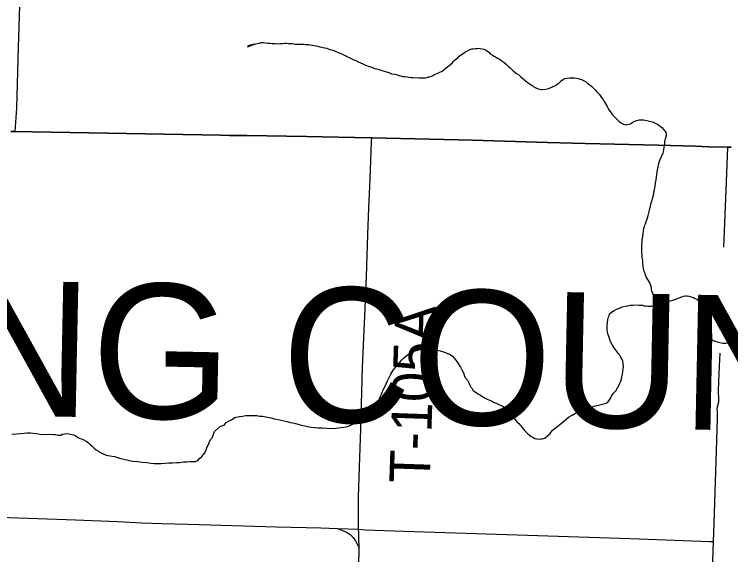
# Model space of a CAD drawing. Extents: x 0 to 64.8, y -5 to 22.
# Drawn here: x 3.754 to 4.761, y 19.293 to 20.052 of the extents above; entities that cross this region are included whole.
import ezdxf

# ---------------------------------------------------------------- set-up
doc = ezdxf.new("R2010")
doc.units = 0
for name, color, linetype in [('GM_X_Adjacent_County', 7, 'Continuous'), ('GM_X_Adjacent_County_Text', 7, 'Continuous'), ('GM_X_County', 7, 'Continuous'), ('GM_X_County_Road', 7, 'Continuous'), ('GM_X_Minor_River', 7, 'Continuous'), ('GM_X_Township', 7, 'Continuous'), ('GM_X_Township_Road', 7, 'Continuous'), ('GM_X_Township_Road_Text', 7, 'Continuous')]:
    doc.layers.add(name, color=color, linetype=linetype)

msp = doc.modelspace()

# ---------------------------------------------------------------- linework, layer by layer
at = {"layer": 'GM_X_Adjacent_County'}
for points in [[(3.749, 19.8876), (3.7551, 19.8875), (3.7796, 19.8871), (4.0439, 19.8824), (4.0563, 19.8822), (4.0811, 19.882), (4.165, 19.8807), (4.2552, 19.879), (4.2564, 19.879), (4.3981, 19.8753), (4.5038, 19.8722), (4.5566, 19.8706), (4.6591, 19.8683), (4.7119, 19.8669), (4.7305, 19.8663), (4.7572, 19.8656), (4.7618, 19.8655)], [(4.7618, 19.8655), (4.7572, 19.8656), (4.7305, 19.8663), (4.7119, 19.8669), (4.6591, 19.8683), (4.5566, 19.8706), (4.5038, 19.8722), (4.3981, 19.8753), (4.2564, 19.879), (4.2552, 19.879), (4.165, 19.8807), (4.0811, 19.882), (4.0563, 19.8822), (4.0439, 19.8824), (3.7796, 19.8871), (3.7551, 19.8875), (3.749, 19.8876)]]:
    msp.add_lwpolyline(points, dxfattribs=at)
at = {"layer": 'GM_X_County'}
for points in [[(4.7618, 19.8655), (4.7572, 19.8656), (4.7305, 19.8663), (4.7119, 19.8669), (4.6591, 19.8683), (4.5566, 19.8706), (4.5038, 19.8722), (4.3981, 19.8753), (4.2564, 19.879), (4.2552, 19.879), (4.165, 19.8807), (4.0811, 19.882), (4.0563, 19.8822), (4.0439, 19.8824), (3.7796, 19.8871), (3.7551, 19.8875), (3.749, 19.8876)], [(3.749, 19.8876), (3.7551, 19.8875), (3.7796, 19.8871), (4.0439, 19.8824), (4.0563, 19.8822), (4.0811, 19.882), (4.165, 19.8807), (4.2552, 19.879), (4.2564, 19.879), (4.3981, 19.8753), (4.5038, 19.8722), (4.5566, 19.8706), (4.6591, 19.8683), (4.7119, 19.8669), (4.7305, 19.8663), (4.7572, 19.8656), (4.7618, 19.8655)]]:
    msp.add_lwpolyline(points, dxfattribs=at)
at = {"layer": 'GM_X_County_Road'}
for points in [[(3.7292, 19.3458), (3.7467, 19.3453), (3.7871, 19.3441), (3.8399, 19.3421), (3.8989, 19.3396), (3.9331, 19.3381), (3.961, 19.3372), (3.9983, 19.336), (4.1226, 19.3323), (4.1848, 19.3308), (4.2083, 19.3299)], [(4.2083, 19.3299), (4.2378, 19.3289)], [(4.2083, 19.3299), (4.2156, 19.3271), (4.2212, 19.325), (4.2261, 19.3217), (4.2302, 19.3175), (4.2336, 19.3126), (4.2349, 19.3099), (4.2387, 19.3023)], [(4.2387, 19.3023), (4.2385, 19.318), (4.2382, 19.3235), (4.2378, 19.3289)], [(4.2272, 19.0056), (4.2273, 19.006), (4.2274, 19.0238), (4.2281, 19.0378), (4.2308, 19.0998), (4.2378, 19.2644), (4.2387, 19.2986), (4.2387, 19.3023)]]:
    msp.add_lwpolyline(points, dxfattribs=at)
at = {"layer": 'GM_X_Minor_River'}
for points in [[(4.0816, 20.0067), (4.0919, 20.0104), (4.0823, 20.0079), (4.0919, 20.0104), (4.0953, 20.0111), (4.0984, 20.0118), (4.1011, 20.0125), (4.1041, 20.0125), (4.1068, 20.0124), (4.1098, 20.012), (4.1128, 20.0119), (4.1163, 20.0115), (4.1208, 20.0111), (4.1246, 20.011), (4.128, 20.0113), (4.1311, 20.0113), (4.1341, 20.0116), (4.1368, 20.0116), (4.1395, 20.0115), (4.1425, 20.0115), (4.1452, 20.0114), (4.149, 20.0106), (4.1528, 20.0106), (4.1569, 20.0105), (4.1607, 20.0104), (4.1634, 20.01), (4.1657, 20.01), (4.168, 20.0099), (4.1755, 20.0083), (4.1782, 20.0079), (4.1805, 20.0075), (4.1835, 20.0066), (4.1862, 20.0062), (4.19, 20.0054), (4.1934, 20.0046), (4.1964, 20.0034), (4.1998, 20.0026), (4.2032, 20.0014), (4.2058, 20.0002), (4.2085, 19.999), (4.2108, 19.9982), (4.2127, 19.9974), (4.2145, 19.9967), (4.2176, 19.9951), (4.2198, 19.9943), (4.2217, 19.9931), (4.2236, 19.9923), (4.2259, 19.9912), (4.2285, 19.99), (4.2311, 19.9884), (4.2342, 19.9872), (4.2376, 19.9856), (4.2406, 19.9841), (4.244, 19.9829), (4.247, 19.9813), (4.2516, 19.9797), (4.2546, 19.9785), (4.2576, 19.9774), (4.2606, 19.9762), (4.2637, 19.9757), (4.2659, 19.9749), (4.2682, 19.9741), (4.2708, 19.9733), (4.2739, 19.9725), (4.2773, 19.9713), (4.2807, 19.9705), (4.2845, 19.9689), (4.289, 19.9681), (4.2921, 19.9673), (4.2951, 19.9665), (4.2974, 19.9657), (4.3004, 19.9649), (4.303, 19.9649), (4.3061, 19.9644), (4.3087, 19.964), (4.3118, 19.9636), (4.3148, 19.9635), (4.3228, 19.963), (4.3251, 19.963), (4.3277, 19.9629), (4.33, 19.9633), (4.3323, 19.9632), (4.3342, 19.9636), (4.3365, 19.9643), (4.3384, 19.9647), (4.3403, 19.9654), (4.3423, 19.9665), (4.3446, 19.9676), (4.3472, 19.9687), (4.3495, 19.9694), (4.3514, 19.9705), (4.3553, 19.9724), (4.3587, 19.9754), (4.3611, 19.9769), (4.363, 19.9787), (4.3653, 19.9802), (4.3695, 19.9839), (4.3711, 19.9858), (4.373, 19.9877), (4.3749, 19.9892), (4.3769, 19.9907)], [(4.3769, 19.9907), (4.3796, 19.9933), (4.3815, 19.9948), (4.385, 19.9974), (4.3869, 19.9985), (4.3888, 20), (4.3911, 20.0011), (4.3946, 20.0029), (4.3972, 20.0036), (4.3995, 20.004), (4.4022, 20.0043), (4.4045, 20.0043), (4.4068, 20.0046), (4.414, 20.0034), (4.4162, 20.0022), (4.4185, 20.001), (4.4207, 19.9995), (4.423, 19.9968), (4.4264, 19.9948), (4.4286, 19.9933), (4.4305, 19.9925), (4.4335, 19.9909), (4.4369, 19.9886), (4.4403, 19.9862), (4.4422, 19.9851), (4.4459, 19.9816), (4.4493, 19.9785), (4.4512, 19.9769), (4.4535, 19.975), (4.4553, 19.9731), (4.4576, 19.9711), (4.4602, 19.9692), (4.4632, 19.9673), (4.4662, 19.9645), (4.47, 19.9614), (4.4722, 19.9595), (4.4749, 19.9572), (4.4779, 19.9549), (4.4809, 19.9529), (4.4828, 19.9517), (4.4846, 19.9506), (4.488, 19.9486), (4.4911, 19.9474), (4.4941, 19.9466), (4.496, 19.9466), (4.5009, 19.9473), (4.5029, 19.9476), (4.5055, 19.9483), (4.5074, 19.9491), (4.5105, 19.9505), (4.5124, 19.9516), (4.5147, 19.9524), (4.5174, 19.9542), (4.5201, 19.9561), (4.5228, 19.9587), (4.5263, 19.9613), (4.5282, 19.962), (4.5309, 19.9628), (4.5347, 19.9631), (4.5366, 19.963), (4.5388, 19.963), (4.5411, 19.963), (4.5442, 19.9625), (4.5468, 19.9621), (4.5491, 19.9613), (4.5514, 19.9609), (4.5532, 19.9597), (4.5551, 19.959), (4.557, 19.9578), (4.5593, 19.9558), (4.5612, 19.9547), (4.5634, 19.9527), (4.5657, 19.9508), (4.5675, 19.9493), (4.5694, 19.9477), (4.5709, 19.9458), (4.5724, 19.9439), (4.5743, 19.9419), (4.5761, 19.94), (4.5776, 19.9381), (4.5791, 19.9358), (4.5817, 19.9327), (4.5832, 19.9296), (4.5873, 19.9227), (4.5884, 19.9208), (4.5895, 19.9189), (4.5917, 19.9158), (4.5929, 19.9139), (4.5943, 19.9116), (4.5962, 19.9097), (4.5985, 19.9073), (4.6011, 19.905), (4.6037, 19.9023), (4.6067, 19.9), (4.6086, 19.8988), (4.6105, 19.898), (4.6139, 19.8972), (4.6162, 19.8976), (4.6181, 19.8979), (4.6204, 19.8986), (4.6227, 19.9001)], [(4.6227, 19.9001), (4.6254, 19.9016), (4.6288, 19.9031), (4.6307, 19.9038), (4.6326, 19.9041), (4.6345, 19.9041), (4.6368, 19.9041), (4.6387, 19.904), (4.6433, 19.9032), (4.6452, 19.9028), (4.6471, 19.902), (4.649, 19.9016), (4.652, 19.9008), (4.655, 19.8996), (4.6584, 19.898), (4.6644, 19.8934), (4.6667, 19.8907), (4.6685, 19.8884), (4.67, 19.8861), (4.6704, 19.8838), (4.6699, 19.8796), (4.6691, 19.8773), (4.6687, 19.8755), (4.6679, 19.8732), (4.6683, 19.8709), (4.6656, 19.8566)], [(4.6476, 19.6751), (4.6422, 19.6836), (4.6415, 19.6859), (4.6408, 19.6882), (4.6394, 19.6909), (4.6391, 19.6928), (4.6384, 19.6959), (4.6381, 19.6986), (4.6378, 19.7024), (4.6376, 19.7066), (4.6369, 19.7104), (4.6366, 19.7135), (4.6364, 19.7169), (4.6361, 19.7211), (4.6362, 19.723), (4.6362, 19.7252), (4.6363, 19.7287), (4.6368, 19.7328), (4.6369, 19.7363), (4.6374, 19.7397), (4.6379, 19.7438), (4.6384, 19.7488), (4.6389, 19.7514), (4.6401, 19.754), (4.6405, 19.7559), (4.6414, 19.7582), (4.6422, 19.7612), (4.6434, 19.7638), (4.6443, 19.7665), (4.6451, 19.7699), (4.646, 19.7736), (4.6469, 19.777), (4.6477, 19.7793), (4.6482, 19.7823), (4.649, 19.7861), (4.6503, 19.7899), (4.6512, 19.7936), (4.652, 19.797), (4.6529, 19.8), (4.6533, 19.8031), (4.6538, 19.8057), (4.6546, 19.8084), (4.6551, 19.8106), (4.6556, 19.8152), (4.6565, 19.8197), (4.657, 19.8235), (4.6575, 19.8273), (4.6579, 19.8307), (4.6584, 19.8345), (4.6593, 19.8375), (4.6597, 19.8405), (4.6602, 19.8428), (4.6611, 19.8462), (4.6619, 19.8485), (4.6656, 19.8566)], [(4.6529, 19.6427), (4.6525, 19.6549), (4.6525, 19.6572), (4.6518, 19.6602), (4.6504, 19.6633), (4.6497, 19.6656), (4.6497, 19.6686), (4.6476, 19.6751)], [(4.605, 19.6396), (4.6088, 19.6414), (4.6127, 19.6425), (4.6161, 19.6428), (4.6199, 19.6439), (4.6241, 19.6438), (4.6298, 19.644), (4.6328, 19.6439), (4.6347, 19.6435), (4.637, 19.6435), (4.6393, 19.643), (4.6416, 19.6426), (4.6442, 19.6422), (4.6469, 19.6421), (4.6488, 19.6421), (4.6507, 19.6424), (4.6533, 19.6427), (4.6576, 19.6445), (4.6606, 19.6452), (4.6637, 19.6463), (4.6679, 19.647), (4.6759, 19.6498), (4.6798, 19.6509), (4.6828, 19.6519), (4.6924, 19.6555), (4.6947, 19.6562), (4.6978, 19.6569), (4.7001, 19.6569), (4.7023, 19.6564), (4.7057, 19.6552), (4.7087, 19.6544), (4.7114, 19.6532), (4.7136, 19.652), (4.7159, 19.6501), (4.7165, 19.6466), (4.7188, 19.6435), (4.7202, 19.6408), (4.7209, 19.637), (4.7219, 19.6328), (4.723, 19.629), (4.7241, 19.6256), (4.7251, 19.6221), (4.7258, 19.6187), (4.7265, 19.6149), (4.7272, 19.6114), (4.7278, 19.6076), (4.7289, 19.6034), (4.73, 19.6007), (4.7314, 19.598), (4.7333, 19.5961), (4.7359, 19.5945), (4.7389, 19.5933), (4.7423, 19.5921), (4.7457, 19.5913), (4.7503, 19.5904), (4.7544, 19.5903), (4.7579, 19.591), (4.7621, 19.5936)], [(4.4038, 19.5207), (4.4068, 19.5187), (4.4095, 19.5171), (4.4143, 19.514), (4.4188, 19.5116), (4.4234, 19.5096), (4.4275, 19.5076), (4.4313, 19.506), (4.435, 19.5044), (4.4384, 19.5028), (4.4414, 19.5012), (4.444, 19.4993), (4.4467, 19.4969), (4.45, 19.4938), (4.4522, 19.49), (4.4555, 19.4865), (4.4581, 19.483), (4.4607, 19.4799), (4.4633, 19.4775), (4.4655, 19.4748), (4.4678, 19.4717), (4.47, 19.4694), (4.4718, 19.4671), (4.4737, 19.4652), (4.4756, 19.4636), (4.4778, 19.4616), (4.4808, 19.4593), (4.4834, 19.4577), (4.486, 19.4565), (4.4887, 19.4561), (4.4914, 19.4556), (4.494, 19.456), (4.4963, 19.4559), (4.4997, 19.457), (4.5075, 19.4633), (4.5106, 19.4681), (4.5149, 19.4714), (4.5184, 19.4744), (4.5215, 19.4766), (4.5234, 19.4781), (4.5261, 19.4803), (4.5292, 19.4829), (4.5331, 19.4862), (4.5381, 19.4892), (4.5431, 19.4921), (4.5485, 19.495), (4.5546, 19.4975), (4.5642, 19.5004), (4.5711, 19.5021), (4.5772, 19.5035), (4.5826, 19.5049), (4.586, 19.5059), (4.5883, 19.5074), (4.5907, 19.5108), (4.5926, 19.5134), (4.5938, 19.516), (4.5958, 19.5198), (4.5989, 19.5224), (4.6005, 19.5242), (4.6013, 19.5265), (4.6029, 19.5284), (4.6041, 19.531), (4.6053, 19.534), (4.6065, 19.537), (4.6077, 19.5397), (4.6081, 19.5431), (4.609, 19.5468), (4.6095, 19.5506), (4.6099, 19.5544), (4.6103, 19.5563), (4.6104, 19.5582), (4.6101, 19.5613), (4.6101, 19.5632), (4.6094, 19.5651), (4.6083, 19.5681), (4.6065, 19.5708), (4.6054, 19.5735), (4.6032, 19.5755), (4.6017, 19.5782), (4.5973, 19.584), (4.5958, 19.5863), (4.5947, 19.5882), (4.5936, 19.5905), (4.5921, 19.5928), (4.5914, 19.5955), (4.5896, 19.5997), (4.5889, 19.602), (4.5882, 19.6043), (4.5879, 19.6062), (4.5876, 19.6093), (4.5876, 19.6123), (4.5877, 19.6157), (4.5878, 19.6199), (4.5883, 19.6233), (4.5887, 19.6259), (4.5903, 19.6286), (4.5907, 19.6316), (4.5934, 19.6338), (4.5973, 19.6364), (4.6008, 19.6382), (4.605, 19.6396)], [(4.0439, 19.4737), (4.0488, 19.4751), (4.052, 19.4788), (4.055, 19.4806), (4.0593, 19.4828), (4.0639, 19.4858), (4.07, 19.4871), (4.0746, 19.4878), (4.0788, 19.4885), (4.0822, 19.4888), (4.086, 19.4887), (4.0891, 19.4886), (4.0921, 19.4885), (4.0951, 19.4885), (4.0989, 19.488), (4.1031, 19.4879), (4.1076, 19.4867), (4.1148, 19.4854), (4.1198, 19.4841), (4.1251, 19.4832), (4.1292, 19.4824), (4.1334, 19.4812), (4.1375, 19.4803), (4.1421, 19.4791), (4.1477, 19.4778), (4.1527, 19.4765), (4.1572, 19.4753), (4.1625, 19.474), (4.1663, 19.4732), (4.1712, 19.4723), (4.1758, 19.4718), (4.1811, 19.4713), (4.1864, 19.4712), (4.1932, 19.4707), (4.2001, 19.4705), (4.2061, 19.4708), (4.2206, 19.4727), (4.2237, 19.4738), (4.2287, 19.476), (4.2325, 19.4774), (4.2368, 19.4792), (4.241, 19.481), (4.2452, 19.4824), (4.2487, 19.4843), (4.2521, 19.4868), (4.2552, 19.4891), (4.2576, 19.4924), (4.2603, 19.4965), (4.2631, 19.501), (4.2647, 19.5063), (4.2671, 19.5108), (4.2684, 19.515), (4.27, 19.5187), (4.2712, 19.5214), (4.2723, 19.5236), (4.2736, 19.5266), (4.2755, 19.53), (4.2767, 19.533), (4.2787, 19.5375), (4.2815, 19.5432), (4.2835, 19.5466), (4.2867, 19.5522), (4.2898, 19.5563), (4.293, 19.5608), (4.2965, 19.5641), (4.2988, 19.5671), (4.3015, 19.5697), (4.3038, 19.5715), (4.3081, 19.5749), (4.3104, 19.576), (4.3135, 19.5778), (4.3162, 19.5793), (4.3192, 19.5799), (4.3215, 19.5807), (4.3246, 19.5813), (4.328, 19.5816), (4.3318, 19.5823), (4.3349, 19.5826), (4.3383, 19.5829), (4.3421, 19.5825), (4.3466, 19.5808), (4.3527, 19.5796), (4.3587, 19.5775), (4.3666, 19.5743), (4.37, 19.572), (4.3748, 19.5665), (4.3763, 19.5646), (4.3778, 19.5619), (4.3796, 19.5596), (4.3815, 19.5565), (4.3833, 19.553), (4.3855, 19.5488), (4.3876, 19.5427), (4.3913, 19.5384), (4.3931, 19.5346), (4.3946, 19.5315), (4.396, 19.5284), (4.3975, 19.5265), (4.3993, 19.5234), (4.402, 19.5219), (4.4038, 19.5207)], [(3.7505, 19.4624), (3.7569, 19.463), (3.763, 19.4636), (3.768, 19.4639), (3.7714, 19.4642), (3.7741, 19.4645), (3.7767, 19.4645), (3.7801, 19.464), (3.7847, 19.4635), (3.79, 19.4623), (3.7976, 19.4621), (3.8071, 19.4623), (3.8094, 19.4622), (3.8124, 19.4618), (3.8162, 19.4613), (3.8192, 19.4612), (3.8216, 19.4623), (3.8246, 19.463), (3.8284, 19.4633), (3.8371, 19.4616), (3.8398, 19.4604), (3.8431, 19.458), (3.848, 19.456), (3.8518, 19.4544), (3.8548, 19.4525), (3.8582, 19.4505), (3.8608, 19.4481), (3.8634, 19.4458), (3.8664, 19.4427), (3.8693, 19.4403), (3.8723, 19.4384), (3.875, 19.4368), (3.878, 19.4352), (3.8833, 19.4332), (3.8886, 19.4319), (3.895, 19.431), (3.9018, 19.429), (3.9078, 19.4273), (3.9139, 19.4261), (3.9203, 19.4248), (3.9272, 19.4239), (3.9336, 19.4233), (3.9401, 19.4228), (3.9457, 19.4219), (3.9507, 19.4214), (3.956, 19.4213), (3.9606, 19.4212), (3.9663, 19.4218), (3.9712, 19.4221), (3.9762, 19.4224), (3.9819, 19.4226), (3.9868, 19.4229), (3.9918, 19.4235), (3.9967, 19.4238), (4.0013, 19.4241), (4.0055, 19.424), (4.0089, 19.4243), (4.012, 19.4254), (4.0139, 19.428), (4.0174, 19.4313), (4.0202, 19.4339), (4.0217, 19.4362), (4.0237, 19.4407), (4.0253, 19.4448), (4.0269, 19.4482), (4.0285, 19.452), (4.0305, 19.4553), (4.0321, 19.4572), (4.0353, 19.4663), (4.0439, 19.4737)]]:
    msp.add_lwpolyline(points, dxfattribs=at)
at = {"layer": 'GM_X_Township'}
for points in [[(4.7618, 19.8655), (4.7572, 19.8656), (4.7305, 19.8663), (4.7119, 19.8669), (4.6591, 19.8683), (4.5566, 19.8706), (4.5038, 19.8722), (4.3981, 19.8753), (4.2564, 19.879), (4.2552, 19.879), (4.165, 19.8807), (4.0811, 19.882), (4.0563, 19.8822), (4.0439, 19.8824), (3.7796, 19.8871), (3.7551, 19.8875), (3.749, 19.8876)], [(3.749, 19.8876), (3.7551, 19.8875), (3.7796, 19.8871), (4.0439, 19.8824), (4.0563, 19.8822), (4.0811, 19.882), (4.165, 19.8807), (4.2552, 19.879), (4.2564, 19.879), (4.3981, 19.8753), (4.5038, 19.8722), (4.5566, 19.8706), (4.6591, 19.8683), (4.7119, 19.8669), (4.7305, 19.8663), (4.7572, 19.8656), (4.7618, 19.8655)]]:
    msp.add_lwpolyline(points, dxfattribs=at)
at = {"layer": 'GM_X_Township_Road'}
for points in [[(3.7551, 19.8875), (3.7573, 19.9203), (3.76, 20.0063), (3.7648, 20.1666), (3.767, 20.243), (3.769, 20.3145), (3.772, 20.43), (3.7731, 20.4729), (3.7749, 20.5543), (3.7776, 20.6624), (3.7788, 20.7115), (3.7809, 20.7898), (3.7829, 20.8656), (3.7833, 20.885)], [(3.749, 19.8876), (3.7551, 19.8875)], [(3.749, 19.8876), (3.7551, 19.8875)], [(3.7551, 19.8875), (3.7796, 19.8871), (4.0439, 19.8824), (4.0563, 19.8822), (4.0811, 19.882), (4.165, 19.8807), (4.2552, 19.879), (4.2564, 19.879)], [(3.7551, 19.8875), (3.7796, 19.8871), (4.0439, 19.8824), (4.0563, 19.8822), (4.0811, 19.882), (4.165, 19.8807), (4.2552, 19.879), (4.2564, 19.879)], [(4.2378, 19.3289), (4.2377, 19.3385), (4.2381, 19.3733), (4.2394, 19.4168), (4.2412, 19.4696), (4.2437, 19.5566), (4.2468, 19.6281), (4.2489, 19.684), (4.2511, 19.743), (4.2525, 19.7803), (4.2541, 19.8206), (4.2562, 19.8735), (4.2564, 19.879)], [(4.2564, 19.879), (4.2564, 19.879), (4.3981, 19.8753), (4.5038, 19.8722), (4.5566, 19.8706), (4.6591, 19.8683), (4.7119, 19.8669), (4.7305, 19.8663), (4.7572, 19.8656)], [(4.2564, 19.879), (4.3981, 19.8753), (4.5038, 19.8722), (4.5566, 19.8706), (4.6591, 19.8683), (4.7119, 19.8669), (4.7305, 19.8663), (4.7572, 19.8656)], [(4.7515, 19.7254), (4.7526, 19.7473), (4.7563, 19.841), (4.7572, 19.8656)], [(4.7572, 19.8656), (4.7618, 19.8655)], [(4.7572, 19.8656), (4.7618, 19.8655)], [(4.7371, 19.3115), (4.7379, 19.3372), (4.7426, 19.4834), (4.7424, 19.4927), (4.7423, 19.4989), (4.7443, 19.508), (4.7447, 19.5111), (4.7441, 19.5235), (4.7451, 19.5484), (4.7464, 19.5763)], [(4.2378, 19.3289), (4.2475, 19.3281), (4.2875, 19.3269), (4.6198, 19.3157), (4.7316, 19.3117), (4.7371, 19.3115)], [(4.7212, 18.8558), (4.7231, 18.8987), (4.7284, 19.0604), (4.7305, 19.1257), (4.7343, 19.2284), (4.7371, 19.3115)]]:
    msp.add_lwpolyline(points, dxfattribs=at)

# ---------------------------------------------------------------- texts
at = {"layer": 'GM_X_Adjacent_County_Text'}
msp.add_text('PAULDING COUNTY', height=0.189394, rotation=358.8318, dxfattribs=at).set_placement((2.7633, 19.5087))
at = {"layer": 'GM_X_Township_Road_Text'}
msp.add_text('T-105A', height=0.05682, rotation=88.061, dxfattribs=at).set_placement((4.3379, 19.3929))

doc.saveas('drawing.dxf')
